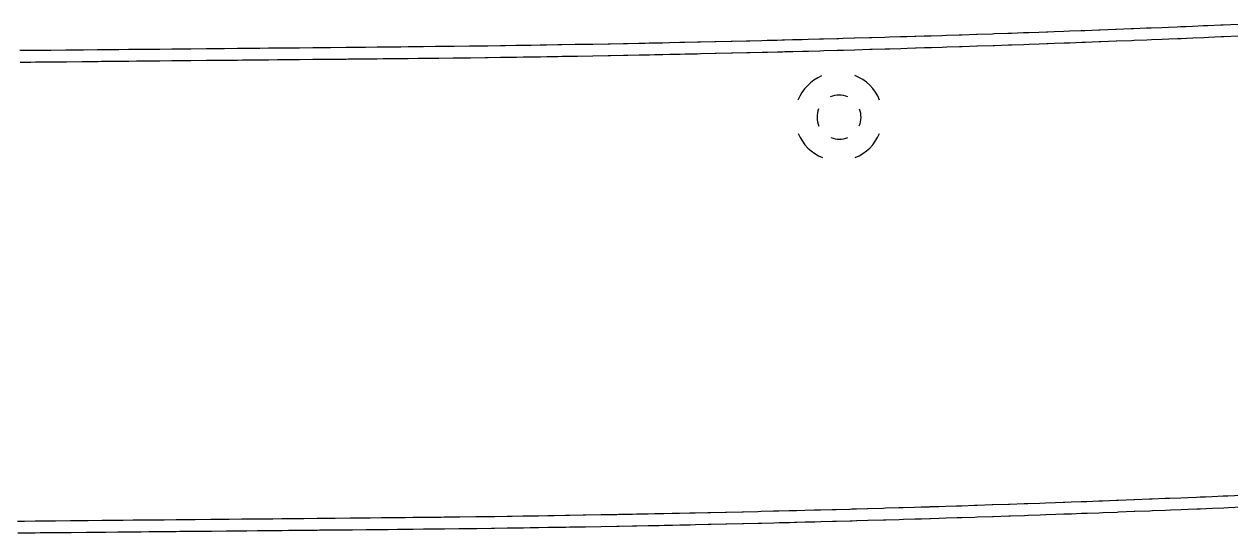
# Model space of a CAD drawing. Extents: x 2145380 to 2157287, y 139568 to 149130.
# Drawn here: x 2149025.1 to 2149093.5, y 143171.6 to 143200.5 of the extents above; entities that cross this region are included whole.
import ezdxf

# ---------------------------------------------------------------- set-up
doc = ezdxf.new("R2010")
doc.units = 0
doc.layers.add('PR_PREVIOUSLY CONSTRUCTED', color=7, linetype='Continuous')
doc.layers.add('TOPO_DRAIN_Manhole', color=7, linetype='Continuous')

# ---------------------------------------------------------------- blocks, each defined once
blk = doc.blocks.new('MHEXST')
at = {"layer": 'TOPO_DRAIN_Manhole'}
for centre, radius, start, end in [((-0.14, 0.26), 12.7, 112.9748, 158.2636), ((-0.14, 0.26), 12.7, 22.0744, 68.6991), ((-0.08, 0.11), 6.35, 66.1941, 113.691), ((-0.08, 0.11), 6.35, 157.9722, 204.161), ((-0.08, 0.11), 6.35, 336.8023, 21.4046), ((-0.14, 0.26), 12.7, 202.6921, 248.1938), ((-0.08, 0.11), 6.35, 248.5791, 293.1995), ((-0.14, 0.26), 12.7, 291.7963, 337.3032)]:
    blk.add_arc(centre, radius, start, end, dxfattribs=at)

msp = doc.modelspace()

# ---------------------------------------------------------------- linework, layer by layer
at = {"layer": 'PR_PREVIOUSLY CONSTRUCTED'}
for points in [[(2149024.83, 143198.984), (2149025.445, 143198.99), (2149025.712, 143198.992), (2149026.445, 143198.999), (2149026.593, 143199.001), (2149027.445, 143199.009), (2149027.475, 143199.009), (2149028.356, 143199.017), (2149028.445, 143199.018), (2149029.238, 143199.026), (2149029.445, 143199.028), (2149030.119, 143199.034), (2149030.445, 143199.037), (2149031, 143199.042), (2149031.445, 143199.047), (2149031.882, 143199.051), (2149032.445, 143199.056), (2149032.763, 143199.059), (2149033.445, 143199.066), (2149033.645, 143199.067), (2149034.445, 143199.075), (2149034.526, 143199.076), (2149035.408, 143199.084), (2149035.445, 143199.085), (2149036.289, 143199.093), (2149036.445, 143199.094), (2149037.17, 143199.101), (2149037.445, 143199.103), (2149038.052, 143199.109), (2149038.444, 143199.113), (2149038.933, 143199.118), (2149039.444, 143199.122), (2149039.815, 143199.126), (2149040.444, 143199.132), (2149040.696, 143199.134), (2149041.444, 143199.141), (2149041.578, 143199.143), (2149042.444, 143199.151), (2149042.459, 143199.151), (2149043.341, 143199.159), (2149043.444, 143199.16), (2149044.222, 143199.168), (2149044.444, 143199.17), (2149045.103, 143199.176), (2149045.444, 143199.179), (2149045.464, 143199.179), (2149045.465, 143199.18), (2149045.98, 143199.184), (2149046.435, 143199.189), (2149046.853, 143199.193), (2149047.425, 143199.199), (2149047.726, 143199.203), (2149048.416, 143199.211), (2149048.599, 143199.213), (2149049.406, 143199.222), (2149049.472, 143199.223), (2149050.345, 143199.234), (2149050.396, 143199.235), (2149051.218, 143199.246), (2149051.387, 143199.248), (2149052.091, 143199.258), (2149052.377, 143199.262), (2149052.964, 143199.27), (2149053.004, 143199.271), (2149053.367, 143199.276), (2149053.837, 143199.284), (2149054.358, 143199.292), (2149054.71, 143199.297), (2149055.348, 143199.308), (2149055.583, 143199.312), (2149056.338, 143199.324), (2149056.456, 143199.326), (2149057.329, 143199.342), (2149058.202, 143199.357), (2149058.319, 143199.36), (2149059.074, 143199.374), (2149059.309, 143199.378), (2149059.947, 143199.391), (2149060.299, 143199.398), (2149060.543, 143199.403), (2149060.82, 143199.408), (2149061.29, 143199.418), (2149061.693, 143199.426), (2149062.28, 143199.439), (2149062.566, 143199.445), (2149063.27, 143199.46), (2149063.439, 143199.464), (2149064.26, 143199.482), (2149064.312, 143199.483), (2149065.185, 143199.504), (2149065.251, 143199.505), (2149066.057, 143199.524), (2149066.241, 143199.529), (2149066.93, 143199.545), (2149067.231, 143199.553), (2149067.803, 143199.567), (2149068.08, 143199.574), (2149068.221, 143199.578), (2149068.676, 143199.589), (2149069.211, 143199.603), (2149069.549, 143199.612), (2149070.201, 143199.63), (2149070.421, 143199.636), (2149071.191, 143199.657), (2149071.294, 143199.66), (2149071.545, 143199.667), (2149071.548, 143199.667), (2149072.167, 143199.684), (2149072.181, 143199.684), (2149073.039, 143199.709), (2149073.171, 143199.713), (2149073.912, 143199.735), (2149074.161, 143199.742), (2149074.785, 143199.761), (2149075.151, 143199.772), (2149075.617, 143199.786), (2149075.657, 143199.787), (2149076.141, 143199.802), (2149076.53, 143199.814), (2149077.131, 143199.833), (2149077.403, 143199.842), (2149078.121, 143199.865), (2149078.275, 143199.87), (2149079.111, 143199.898), (2149079.148, 143199.899), (2149080.021, 143199.928), (2149080.101, 143199.931), (2149080.893, 143199.958), (2149081.091, 143199.965), (2149081.766, 143199.988), (2149082.081, 143199.999), (2149082.638, 143200.019), (2149083.071, 143200.035), (2149083.152, 143200.038), (2149083.511, 143200.051), (2149084.061, 143200.071), (2149084.383, 143200.083), (2149085.05, 143200.107), (2149085.256, 143200.115), (2149086.04, 143200.145), (2149086.128, 143200.148), (2149087, 143200.182), (2149087.03, 143200.183), (2149087.873, 143200.216), (2149088.019, 143200.222), (2149088.745, 143200.25), (2149089.009, 143200.261), (2149089.618, 143200.286), (2149089.999, 143200.301), (2149090.49, 143200.321), (2149090.686, 143200.329), (2149090.988, 143200.342), (2149091.362, 143200.358), (2149091.978, 143200.383), (2149092.234, 143200.394), (2149092.967, 143200.426), (2149093.107, 143200.432), (2149093.957, 143200.469)], [(2149024.837, 143198.316), (2149025.451, 143198.322), (2149025.718, 143198.325), (2149026.451, 143198.332), (2149026.6, 143198.333), (2149027.451, 143198.341), (2149027.481, 143198.341), (2149028.362, 143198.35), (2149028.451, 143198.351), (2149029.244, 143198.358), (2149029.451, 143198.36), (2149030.125, 143198.366), (2149030.451, 143198.369), (2149031.007, 143198.375), (2149031.451, 143198.379), (2149031.888, 143198.383), (2149032.451, 143198.388), (2149032.77, 143198.391), (2149033.451, 143198.398), (2149033.651, 143198.4), (2149034.451, 143198.407), (2149034.532, 143198.408), (2149035.414, 143198.417), (2149035.451, 143198.417), (2149036.295, 143198.425), (2149036.451, 143198.426), (2149037.177, 143198.433), (2149037.451, 143198.436), (2149038.058, 143198.442), (2149038.451, 143198.445), (2149038.94, 143198.45), (2149039.451, 143198.455), (2149039.821, 143198.458), (2149040.451, 143198.464), (2149040.703, 143198.467), (2149041.451, 143198.474), (2149041.584, 143198.475), (2149042.451, 143198.483), (2149042.465, 143198.483), (2149043.347, 143198.492), (2149043.451, 143198.493), (2149044.228, 143198.5), (2149044.451, 143198.502), (2149045.11, 143198.508), (2149045.451, 143198.512), (2149045.471, 143198.512), (2149045.987, 143198.517), (2149046.442, 143198.521), (2149046.86, 143198.526), (2149047.432, 143198.532), (2149047.733, 143198.535), (2149048.423, 143198.543), (2149048.607, 143198.545), (2149049.414, 143198.555), (2149049.48, 143198.556), (2149050.354, 143198.567), (2149050.405, 143198.567), (2149051.227, 143198.578), (2149051.396, 143198.58), (2149052.1, 143198.59), (2149052.387, 143198.594), (2149052.974, 143198.603), (2149053.014, 143198.603), (2149053.377, 143198.609), (2149053.847, 143198.616), (2149054.368, 143198.624), (2149054.721, 143198.63), (2149055.359, 143198.64), (2149055.594, 143198.644), (2149056.35, 143198.657), (2149056.467, 143198.659), (2149057.341, 143198.674), (2149058.214, 143198.69), (2149058.331, 143198.692), (2149059.087, 143198.706), (2149059.322, 143198.711), (2149059.961, 143198.723), (2149060.313, 143198.73), (2149060.556, 143198.735), (2149060.834, 143198.741), (2149061.304, 143198.75), (2149061.707, 143198.759), (2149062.294, 143198.771), (2149062.58, 143198.777), (2149063.285, 143198.793), (2149063.454, 143198.796), (2149064.276, 143198.815), (2149064.327, 143198.816), (2149065.2, 143198.836), (2149065.266, 143198.838), (2149066.073, 143198.857), (2149066.257, 143198.861), (2149066.947, 143198.878), (2149067.247, 143198.885), (2149067.82, 143198.9), (2149068.097, 143198.907), (2149068.238, 143198.91), (2149068.693, 143198.922), (2149069.229, 143198.936), (2149069.566, 143198.945), (2149070.219, 143198.962), (2149070.439, 143198.968), (2149071.21, 143198.989), (2149071.312, 143198.992), (2149071.564, 143198.999), (2149071.566, 143198.999), (2149072.186, 143199.017), (2149072.2, 143199.017), (2149073.059, 143199.042), (2149073.191, 143199.045), (2149073.932, 143199.067), (2149074.181, 143199.075), (2149074.805, 143199.093), (2149075.172, 143199.104), (2149075.637, 143199.119), (2149075.678, 143199.12), (2149076.162, 143199.135), (2149076.551, 143199.147), (2149077.153, 143199.166), (2149077.424, 143199.175), (2149078.143, 143199.198), (2149078.297, 143199.203), (2149079.133, 143199.23), (2149079.17, 143199.232), (2149080.043, 143199.261), (2149080.124, 143199.264), (2149080.916, 143199.291), (2149081.114, 143199.298), (2149081.789, 143199.321), (2149082.104, 143199.332), (2149082.662, 143199.352), (2149083.095, 143199.367), (2149083.176, 143199.37), (2149083.535, 143199.383), (2149084.085, 143199.403), (2149084.408, 143199.415), (2149085.075, 143199.44), (2149085.281, 143199.448), (2149086.065, 143199.478), (2149086.153, 143199.481), (2149087.026, 143199.514), (2149087.056, 143199.516), (2149087.899, 143199.549), (2149088.046, 143199.554), (2149088.772, 143199.583), (2149089.036, 143199.594), (2149089.645, 143199.618), (2149090.026, 143199.634), (2149090.517, 143199.654), (2149090.714, 143199.662), (2149091.016, 143199.675), (2149091.39, 143199.69), (2149092.006, 143199.716), (2149092.263, 143199.727), (2149092.996, 143199.759), (2149093.135, 143199.765), (2149093.986, 143199.802)], [(2149024.698, 143172.294), (2149025.083, 143172.297), (2149025.698, 143172.303), (2149025.965, 143172.306), (2149026.698, 143172.313), (2149026.846, 143172.314), (2149027.698, 143172.322), (2149027.728, 143172.322), (2149028.609, 143172.331), (2149028.698, 143172.332), (2149029.49, 143172.339), (2149029.698, 143172.341), (2149030.372, 143172.348), (2149030.698, 143172.351), (2149031.253, 143172.356), (2149031.698, 143172.36), (2149032.135, 143172.364), (2149032.698, 143172.37), (2149033.016, 143172.373), (2149033.698, 143172.379), (2149033.898, 143172.381), (2149034.698, 143172.389), (2149034.779, 143172.389), (2149035.661, 143172.398), (2149035.698, 143172.398), (2149036.542, 143172.406), (2149036.698, 143172.408), (2149037.423, 143172.414), (2149037.698, 143172.417), (2149038.305, 143172.423), (2149038.697, 143172.426), (2149039.186, 143172.431), (2149039.697, 143172.436), (2149040.068, 143172.439), (2149040.697, 143172.445), (2149040.949, 143172.448), (2149041.697, 143172.455), (2149041.831, 143172.456), (2149042.697, 143172.464), (2149042.712, 143172.465), (2149043.594, 143172.473), (2149043.697, 143172.474), (2149044.475, 143172.481), (2149044.697, 143172.483), (2149045.356, 143172.49), (2149045.697, 143172.493), (2149045.717, 143172.493), (2149045.718, 143172.493), (2149046.243, 143172.498), (2149046.706, 143172.503), (2149047.132, 143172.507), (2149047.715, 143172.513), (2149048.021, 143172.517), (2149048.724, 143172.525), (2149048.911, 143172.527), (2149049.733, 143172.537), (2149049.8, 143172.538), (2149050.69, 143172.549), (2149050.742, 143172.549), (2149051.579, 143172.56), (2149051.751, 143172.563), (2149052.469, 143172.573), (2149052.76, 143172.577), (2149053.358, 143172.586), (2149053.399, 143172.586), (2149053.769, 143172.592), (2149054.247, 143172.599), (2149054.778, 143172.607), (2149055.137, 143172.613), (2149055.787, 143172.624), (2149056.026, 143172.628), (2149056.796, 143172.641), (2149056.915, 143172.643), (2149057.805, 143172.658), (2149058.694, 143172.674), (2149058.814, 143172.677), (2149059.583, 143172.691), (2149059.823, 143172.696), (2149060.473, 143172.708), (2149060.832, 143172.715), (2149061.079, 143172.72), (2149061.362, 143172.726), (2149061.84, 143172.736), (2149062.251, 143172.744), (2149062.849, 143172.757), (2149063.141, 143172.763), (2149063.858, 143172.779), (2149064.03, 143172.783), (2149064.867, 143172.801), (2149064.919, 143172.803), (2149065.808, 143172.823), (2149065.876, 143172.825), (2149066.698, 143172.844), (2149066.885, 143172.849), (2149067.587, 143172.866), (2149067.893, 143172.873), (2149068.476, 143172.888), (2149068.759, 143172.895), (2149068.902, 143172.899), (2149069.365, 143172.911), (2149069.911, 143172.925), (2149070.255, 143172.934), (2149070.92, 143172.952), (2149071.144, 143172.958), (2149071.928, 143172.979), (2149072.033, 143172.982), (2149072.289, 143172.989), (2149072.291, 143172.989), (2149072.922, 143173.007), (2149072.937, 143173.007), (2149073.811, 143173.032), (2149073.946, 143173.036), (2149074.7, 143173.058), (2149074.954, 143173.066), (2149075.589, 143173.085), (2149075.963, 143173.096), (2149076.437, 143173.111), (2149076.478, 143173.112), (2149076.972, 143173.127), (2149077.367, 143173.14), (2149077.98, 143173.159), (2149078.257, 143173.168), (2149078.989, 143173.192), (2149079.146, 143173.197), (2149079.997, 143173.225), (2149080.035, 143173.226), (2149080.924, 143173.256), (2149081.006, 143173.259), (2149081.812, 143173.286), (2149082.014, 143173.293), (2149082.701, 143173.317), (2149083.023, 143173.328), (2149083.59, 143173.349), (2149084.031, 143173.364), (2149084.114, 143173.367), (2149084.479, 143173.381), (2149085.04, 143173.401), (2149085.368, 143173.413), (2149086.048, 143173.438), (2149086.257, 143173.446), (2149087.056, 143173.476), (2149087.146, 143173.48), (2149088.035, 143173.514), (2149088.065, 143173.515), (2149088.924, 143173.549), (2149089.073, 143173.555), (2149089.812, 143173.584), (2149090.081, 143173.595), (2149090.701, 143173.62), (2149091.089, 143173.636), (2149091.59, 143173.656), (2149091.79, 143173.665), (2149092.098, 143173.677), (2149092.479, 143173.693), (2149093.106, 143173.72), (2149093.367, 143173.731), (2149094.114, 143173.763)], [(2149024.704, 143171.626), (2149025.09, 143171.63), (2149025.704, 143171.636), (2149025.971, 143171.638), (2149026.704, 143171.645), (2149026.853, 143171.646), (2149027.704, 143171.655), (2149027.734, 143171.655), (2149028.615, 143171.663), (2149028.704, 143171.664), (2149029.497, 143171.672), (2149029.704, 143171.674), (2149030.378, 143171.68), (2149030.704, 143171.683), (2149031.26, 143171.688), (2149031.704, 143171.692), (2149032.141, 143171.697), (2149032.704, 143171.702), (2149033.023, 143171.705), (2149033.704, 143171.711), (2149033.904, 143171.713), (2149034.704, 143171.721), (2149034.785, 143171.722), (2149035.667, 143171.73), (2149035.704, 143171.73), (2149036.548, 143171.738), (2149036.704, 143171.74), (2149037.43, 143171.747), (2149037.704, 143171.749), (2149038.311, 143171.755), (2149038.704, 143171.759), (2149039.193, 143171.763), (2149039.704, 143171.768), (2149040.074, 143171.772), (2149040.704, 143171.778), (2149040.956, 143171.78), (2149041.704, 143171.787), (2149041.837, 143171.789), (2149042.704, 143171.797), (2149042.718, 143171.797), (2149043.6, 143171.805), (2149043.704, 143171.806), (2149044.481, 143171.814), (2149044.704, 143171.816), (2149045.363, 143171.822), (2149045.704, 143171.825), (2149045.724, 143171.825), (2149046.249, 143171.83), (2149046.713, 143171.835), (2149047.139, 143171.84), (2149047.722, 143171.846), (2149048.029, 143171.849), (2149048.732, 143171.857), (2149048.919, 143171.859), (2149049.741, 143171.869), (2149049.809, 143171.87), (2149050.698, 143171.881), (2149050.751, 143171.882), (2149051.588, 143171.893), (2149051.76, 143171.895), (2149052.478, 143171.905), (2149052.77, 143171.909), (2149053.368, 143171.918), (2149053.409, 143171.919), (2149053.779, 143171.924), (2149054.258, 143171.931), (2149054.789, 143171.94), (2149055.147, 143171.945), (2149055.798, 143171.956), (2149056.037, 143171.96), (2149056.807, 143171.973), (2149056.927, 143171.975), (2149057.817, 143171.991), (2149058.706, 143172.007), (2149058.826, 143172.009), (2149059.596, 143172.023), (2149059.835, 143172.028), (2149060.486, 143172.041), (2149060.845, 143172.048), (2149061.093, 143172.053), (2149061.376, 143172.058), (2149061.854, 143172.068), (2149062.265, 143172.077), (2149062.864, 143172.089), (2149063.155, 143172.096), (2149063.873, 143172.111), (2149064.045, 143172.115), (2149064.882, 143172.134), (2149064.934, 143172.135), (2149065.824, 143172.156), (2149065.891, 143172.157), (2149066.714, 143172.177), (2149066.901, 143172.181), (2149067.603, 143172.198), (2149067.91, 143172.206), (2149068.493, 143172.221), (2149068.776, 143172.228), (2149068.919, 143172.231), (2149069.383, 143172.243), (2149069.928, 143172.257), (2149070.272, 143172.267), (2149070.938, 143172.284), (2149071.162, 143172.29), (2149071.947, 143172.312), (2149072.051, 143172.315), (2149072.307, 143172.322), (2149072.31, 143172.322), (2149072.941, 143172.34), (2149072.956, 143172.34), (2149073.83, 143172.365), (2149073.965, 143172.369), (2149074.72, 143172.391), (2149074.974, 143172.399), (2149075.609, 143172.418), (2149075.983, 143172.429), (2149076.458, 143172.443), (2149076.499, 143172.445), (2149076.992, 143172.46), (2149077.388, 143172.472), (2149078.001, 143172.492), (2149078.278, 143172.501), (2149079.01, 143172.524), (2149079.167, 143172.529), (2149080.019, 143172.557), (2149080.057, 143172.559), (2149080.946, 143172.588), (2149081.028, 143172.591), (2149081.835, 143172.619), (2149082.037, 143172.626), (2149082.725, 143172.65), (2149083.046, 143172.661), (2149083.614, 143172.681), (2149084.055, 143172.697), (2149084.138, 143172.7), (2149084.504, 143172.713), (2149085.064, 143172.734), (2149085.393, 143172.746), (2149086.073, 143172.771), (2149086.282, 143172.779), (2149087.082, 143172.809), (2149087.171, 143172.813), (2149088.061, 143172.847), (2149088.09, 143172.848), (2149088.95, 143172.882), (2149089.099, 143172.888), (2149089.839, 143172.917), (2149090.108, 143172.928), (2149090.728, 143172.953), (2149091.117, 143172.969), (2149091.617, 143172.989), (2149091.817, 143172.997), (2149092.125, 143173.01), (2149092.506, 143173.026), (2149093.134, 143173.053), (2149093.396, 143173.064), (2149094.143, 143173.096)]]:
    msp.add_lwpolyline(points, dxfattribs=at)

# ---------------------------------------------------------------- block references
at = {"layer": 'TOPO_DRAIN_Manhole', "xscale": 0.19685000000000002, "yscale": 0.19685000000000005}
msp.add_blockref('MHEXST', (2149071.323, 143195.176), dxfattribs=at)

doc.saveas('drawing.dxf')
